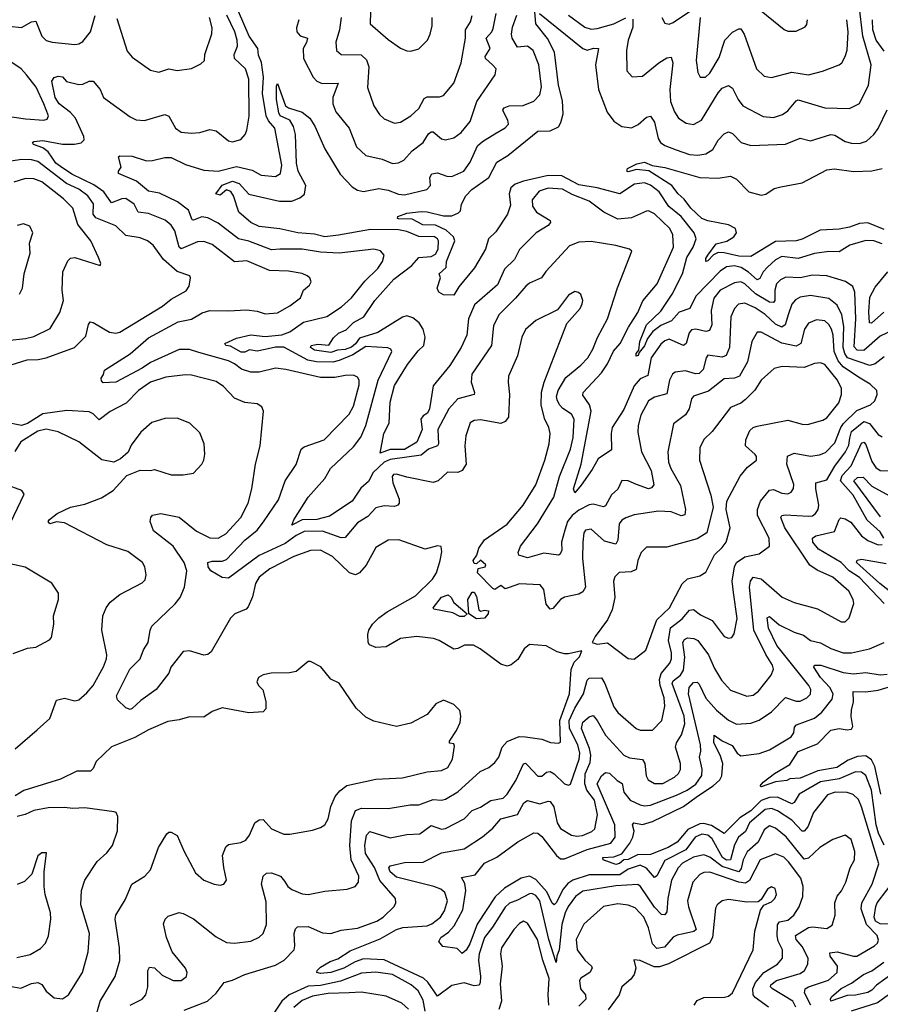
# Model space of a CAD drawing. Extents: x 1443846 to 1577407, y 839182 to 927291.
# Tile 456 of 535: x 1537767 to 1541966, y 911519 to 916325. Entities that reach past the tile are written whole.
import ezdxf

# ---------------------------------------------------------------- set-up
doc = ezdxf.new("R2010")
doc.units = 0

msp = doc.modelspace()

# ---------------------------------------------------------------- linework, layer by layer
at = {"layer": '0CON20XD'}
for points in [[(1539479.6, 916425), (1539476.7, 916305), (1539565, 916228.1), (1539625, 916185.7), (1539655, 916172.5), (1539675, 916170.8), (1539715, 916182), (1539756, 916225), (1539770, 916255), (1539780, 916295), (1539779.5, 916335)], [(1541985, 914679.3), (1541941.1, 914645), (1541915, 914637.2), (1541806.3, 914675), (1541792.3, 914695), (1541784.9, 914725), (1541787.6, 914827.6), (1541778.4, 914885), (1541755, 914931.8), (1541715, 914964.1), (1541625, 914978.4), (1541575, 914971.4), (1541552.3, 914957.7), (1541535, 914936.5), (1541518.7, 914888.7), (1541501.2, 914835), (1541485, 914824), (1541455, 914839.2), (1541405, 914886.7), (1541355, 914919.1), (1541305, 914941.2), (1541274.3, 914935.7), (1541255.3, 914914.7), (1541236.5, 914875), (1541229.7, 914725), (1541213.5, 914686.5), (1541195, 914677.5), (1541125, 914687.8), (1541115.9, 914674.1), (1541102.2, 914617.8), (1541081.7, 914598.3), (1541065, 914596.2), (1541015, 914611.1), (1540964.7, 914605.3), (1540951.5, 914595), (1540936.8, 914565), (1540925, 914498.9), (1540865, 914482.2), (1540835, 914464.5), (1540797.2, 914395), (1540783.9, 914345), (1540782.4, 914312.4), (1540800.3, 914215), (1540847.5, 914125), (1540860.6, 914055), (1540850.3, 914039.7), (1540835, 914035.6), (1540776.7, 914056.7), (1540735, 914074.5), (1540705, 914075.7), (1540685.9, 914034.1), (1540654.8, 914005.2), (1540625, 913952.2), (1540615, 913947.5), (1540565, 913959.7), (1540545, 913957.4), (1540495, 913931.6), (1540463, 913905), (1540440, 913875), (1540426.1, 913833.9), (1540410.8, 913775), (1540412.5, 913735), (1540404.5, 913715.5), (1540395, 913711.4), (1540325, 913720.4), (1540245, 913698.1), (1540201.9, 913711.9), (1540198.6, 913725), (1540210.5, 913755), (1540294, 913865), (1540372.9, 913995), (1540400.5, 914095), (1540455, 914228.6), (1540466.7, 914285), (1540472.6, 914375), (1540459.2, 914399.2), (1540417.1, 914427.1), (1540400, 914445), (1540388.8, 914468.8), (1540386.5, 914486.5), (1540393.7, 914515), (1540432, 914578), (1540505, 914638), (1540538.4, 914675), (1540563.7, 914716.3), (1540586.2, 914773.8), (1540635.7, 914864.3), (1540684.1, 915015.9), (1540753.3, 915195), (1540742.5, 915205), (1540675, 915223.3), (1540555, 915241.8), (1540495, 915239.2), (1540449.1, 915220.9), (1540334.2, 915095.8), (1540313.3, 915065), (1540255, 915039.6), (1540235.6, 915025), (1540186.2, 914965), (1540104, 914884), (1540078.7, 914831.3), (1540068.7, 914735), (1539973.2, 914595), (1539968.9, 914555), (1539986.2, 914505), (1539984.5, 914495.5), (1539905.3, 914474.7), (1539860, 914425), (1539806.8, 914325), (1539810.9, 914255), (1539805.7, 914245), (1539761.1, 914228.9), (1539725, 914199.5), (1539575, 914178), (1539545, 914165.5), (1539491.3, 914115), (1539468.8, 914071.2), (1539431, 914039), (1539389.2, 913975), (1539278.6, 913901.4), (1539216.2, 913886.2), (1539145, 913883.9), (1539095, 913857.5), (1539103.9, 913883.9), (1539174.5, 913995), (1539256.1, 914085), (1539283.6, 914135), (1539395, 914240.7), (1539431.9, 914288.1), (1539455.9, 914345), (1539515.6, 914565), (1539583.1, 914705), (1539577.4, 914717.4), (1539562.8, 914722.8), (1539455, 914729.2), (1539391.5, 914688.5), (1539325, 914661.3), (1539295, 914653.9), (1539215, 914654.4), (1539172.5, 914662.5), (1539055, 914727.4), (1539015, 914727.1), (1538965.2, 914714.8), (1538925, 914707.4), (1538887.2, 914712.8), (1538865, 914701.7), (1538847.8, 914702.2), (1538795, 914731.2), (1538772.5, 914735), (1538767.5, 914745), (1538825, 914770), (1538895, 914786.7), (1538965, 914778.2), (1539045, 914787), (1539085, 914801.8), (1539151.6, 914848.4), (1539265, 914876.2), (1539336.5, 914923.5), (1539385, 914967.1), (1539450.7, 915049.3), (1539515, 915110.6), (1539536.2, 915145), (1539545.5, 915175), (1539527.3, 915197.3), (1539495.3, 915205.3), (1539325, 915185.2), (1539235, 915189.6), (1539145, 915204.8), (1539035.6, 915204.4), (1538995, 915201.4), (1538885, 915243.5), (1538835, 915254.7), (1538735, 915331.9), (1538685, 915357.5), (1538655, 915362.4), (1538615, 915346.1), (1538608.2, 915348.2), (1538590.3, 915395), (1538536, 915436), (1538448.1, 915478.1), (1538395, 915488.4), (1538336.7, 915536.7), (1538248.8, 915575), (1538248.8, 915585), (1538261.9, 915605), (1538248.8, 915655), (1538255, 915661.2), (1538315, 915658.8), (1538385.5, 915635.5), (1538415, 915637.1), (1538475, 915652.7), (1538505, 915652.1), (1538575, 915617.8), (1538665, 915590.4), (1538735, 915586.3), (1538825, 915608.6), (1538900.3, 915590.3), (1538945, 915565.9), (1539015, 915560.4), (1539039.4, 915575), (1539045.4, 915614.6), (1539011.2, 915795), (1538980.8, 915830.8), (1538970, 915855), (1538951.7, 915965), (1538957, 916045), (1538946.8, 916116.8), (1538931.4, 916151.4), (1538928.1, 916185), (1538886.3, 916245), (1538834.2, 916365)], [(1540933.7, 915413.7), (1540887.4, 915485), (1540845, 915517), (1540815, 915528.5), (1540767.1, 915522.9), (1540694.6, 915475.4), (1540584.2, 915505), (1540495, 915518.6), (1540412.3, 915562.3), (1540345, 915565.1), (1540225, 915536.8), (1540185, 915521.9), (1540162.6, 915505), (1540154.3, 915475), (1540160.9, 915419.1), (1540147.3, 915375), (1540090.5, 915289.5), (1540053.8, 915255), (1540038.9, 915205), (1539986.4, 915113.6), (1539909.6, 915020.4), (1539885, 914980.8), (1539835, 914982.5), (1539811.2, 914995), (1539804, 915015), (1539820, 915065), (1539813.3, 915085), (1539846.9, 915115), (1539849.8, 915145), (1539890, 915245), (1539882.8, 915265), (1539848.2, 915298.2), (1539795, 915321.5), (1539734.5, 915324.5), (1539681.1, 915351.1), (1539615, 915352.9), (1539610, 915355), (1539612.5, 915365), (1539655, 915380.5), (1539725, 915388.1), (1539755, 915386.7), (1539835, 915367.5), (1539875, 915368.2), (1539908.3, 915381.7), (1539917.6, 915392.4), (1539923.1, 915425), (1539944.4, 915465.6), (1539973.4, 915496.6), (1540055.3, 915555), (1540095, 915629.6), (1540147.9, 915662.1), (1540295, 915780.6), (1540355, 915782.3), (1540395, 915801.2), (1540407.6, 915822.4), (1540418, 915865), (1540415, 915928.8), (1540396, 916005), (1540376.2, 916166.2), (1540342.9, 916232.9), (1540284.8, 916304.8), (1540279.2, 916385)], [(1540074.3, 916105), (1540038.9, 916135), (1540038.2, 916145), (1540062.5, 916185), (1540042.8, 916235), (1540070, 916265), (1540077.5, 916282.5), (1540091.6, 916355)], [(1540302.5, 916355), (1540515, 916183.9), (1540535, 916176.7), (1540566.1, 916186.1), (1540590.8, 916185), (1540576.4, 916105), (1540590.3, 915985), (1540633.6, 915873.6), (1540665, 915829.1), (1540705, 915803.1), (1540752.8, 915797.2), (1540785, 915813.6), (1540825, 915850), (1540845, 915854.2), (1540865, 915824), (1540882.8, 915745), (1540894.2, 915725), (1540915, 915710.3), (1540969.8, 915689.8), (1541035, 915666.6), (1541075.9, 915664.1), (1541115, 915670), (1541148.9, 915691.1), (1541175, 915736.4), (1541205, 915768.1), (1541225, 915777.3), (1541245, 915769.1), (1541287.5, 915725), (1541335, 915710.4), (1541502.7, 915717.3), (1541575, 915747.5), (1541625, 915732.9), (1541725, 915765.4), (1541745, 915761.2), (1541795, 915731.2), (1541825, 915723.1), (1541865, 915721.2), (1541898.4, 915731.6), (1541935.3, 915764.7), (1541955, 915794.3), (1542000.3, 915885)], [(1540757.9, 916327.9), (1540758.1, 916288.1), (1540736.5, 916225), (1540727.7, 916175), (1540728.6, 916075), (1540755.6, 916045.6), (1540805, 916048.5), (1540885, 916114.5), (1540925, 916138.5), (1540945, 916142), (1540953.3, 916115), (1540938.9, 915985), (1540942.5, 915925), (1540961.5, 915875), (1540981.4, 915845), (1541019.5, 915819.5), (1541055, 915813.1), (1541093.3, 915835), (1541175, 915968.2), (1541195, 915990), (1541225, 916003.3), (1541245, 915990.8), (1541271.8, 915935), (1541294.8, 915904.8), (1541395, 915852.9), (1541445, 915847.5), (1541488.1, 915861.9), (1541515, 915880.9), (1541555, 915928.5), (1541565, 915933.1), (1541694.7, 915894.7), (1541815, 915890.9), (1541864.7, 915915.3), (1541908.2, 916005), (1541921.6, 916105), (1541881, 916245), (1541862.3, 916395)], [(1540899.4, 916335), (1540915, 916307.5), (1540935, 916303.3), (1540955, 916311.1), (1541065, 916384.4)], [(1541359.5, 916389.5), (1541496.6, 916276.6), (1541515, 916269.4), (1541555, 916268.6), (1541599.7, 916290.3), (1541608.1, 916301.9), (1541611.4, 916325)], [(1537715, 916292.9), (1537775, 916286.2), (1537825, 916314.6), (1537845, 916318.1), (1537874.6, 916245), (1537895, 916223.1), (1537925, 916214.6), (1538035, 916204.5), (1538055, 916207.3), (1538075, 916218.5), (1538112.9, 916265), (1538134.7, 916345.3)], [(1541859.9, 914579.9), (1541785, 914630.8), (1541760.2, 914660.2), (1541741.5, 914705), (1541735.3, 914785.3), (1541727.3, 914815), (1541715, 914837.7), (1541695, 914854.7), (1541655, 914860.4), (1541615, 914844.5), (1541595.8, 914814.2), (1541577.8, 914745), (1541555, 914730.7), (1541485.5, 914745.5), (1541385, 914799.6), (1541365, 914799.5), (1541339.6, 914755), (1541318.1, 914655), (1541279.3, 914585), (1541255.2, 914574.8), (1541205, 914572.3), (1541127.8, 914512.2), (1541055, 914487.7), (1541045.3, 914474.7), (1541033.8, 914426.2), (1541015, 914396.5), (1540957.1, 914352.9), (1540928.7, 914215), (1540933.3, 914165), (1540943.4, 914135), (1540990.8, 914050.8), (1541015.8, 913935), (1541011.7, 913908.3), (1540995, 913903.3), (1540945, 913923.6), (1540883.1, 913926.9), (1540765, 913907.7), (1540725, 913892.9), (1540705, 913881.5), (1540692, 913865), (1540684.8, 913785.2), (1540675, 913764.6), (1540620.2, 913780.2), (1540555, 913838.5), (1540527, 913833), (1540519.8, 913820.2), (1540513.8, 913775), (1540512.9, 913695), (1540528.2, 913555), (1540515, 913532.2), (1540495, 913521.2), (1540425, 913506.7), (1540405, 913494.4), (1540368.8, 913451.2), (1540355, 913447.8), (1540335, 913472.5), (1540323.5, 913543.5), (1540305.9, 913565.9), (1540205, 913571.2), (1540155.8, 913554.2), (1540135, 913547.8), (1540115, 913564), (1540085, 913543.8), (1540075, 913548), (1540000, 913625), (1540004.1, 913645.9), (1540037.5, 913655), (1540042, 913665), (1540015, 913686.7), (1539995, 913668.8), (1539985, 913671.2), (1539978.6, 913685), (1539998.1, 913711.9), (1540006.7, 913745), (1540035, 913785.7), (1540145, 913863.1), (1540223.8, 913956.2), (1540285.2, 914054.8), (1540328.7, 914175), (1540349.6, 914255), (1540354.6, 914305), (1540348.2, 914335), (1540327.8, 914377.8), (1540311.6, 914445), (1540313.4, 914506.6), (1540325.3, 914555), (1540437.1, 914842.9), (1540502, 914915), (1540511.7, 914938.3), (1540514.2, 914955), (1540505, 914983.3), (1540494.2, 914994.2), (1540475, 914998.6), (1540445, 914980), (1540391.3, 914908.7), (1540285, 914857.5), (1540235, 914812.5), (1540216.5, 914775), (1540195.4, 914685), (1540151.8, 914585), (1540149.4, 914555), (1540156.9, 914495), (1540151.9, 914385), (1540135, 914364.3), (1540115, 914353.6), (1540015, 914372.4), (1539985, 914369.2), (1539965, 914357.8), (1539943.8, 914293.8), (1539939.1, 914245), (1539944.7, 914155.3), (1539926.4, 914125), (1539905, 914115.4), (1539853.5, 914116.5), (1539809.4, 914075), (1539785, 914065.4), (1539655, 914092.2), (1539605, 914107.5), (1539591.4, 914105), (1539583.9, 914095), (1539587.7, 914065), (1539619.1, 913985), (1539618.6, 913965), (1539611.2, 913955), (1539595, 913948.6), (1539545, 913952.5), (1539505, 913942.1), (1539465, 913900), (1539415, 913868.8), (1539355, 913798.2), (1539335, 913796.1), (1539245, 913828.7), (1539155, 913827.3), (1539115, 913807.7), (1539061.6, 913768.4), (1538935, 913709.2), (1538785, 913598.9), (1538755, 913602.8), (1538699.6, 913635), (1538686, 913655), (1538684, 913676), (1538705, 913682.8), (1538755, 913681.6), (1538775, 913690.8), (1538865, 913784.7), (1538925, 913833.5), (1538956.7, 913873.3), (1539029.1, 913980.9), (1539062.2, 914075), (1539115.4, 914154.6), (1539140.9, 914229.1), (1539155, 914240), (1539252, 914275), (1539375, 914399.4), (1539395, 914438), (1539422.7, 914542.7), (1539422.7, 914565), (1539415, 914580), (1539395, 914589.2), (1539355, 914588.7), (1539305, 914578.4), (1539235, 914578.2), (1539065, 914618.2), (1539015, 914624.1), (1538935, 914604.2), (1538895, 914604.3), (1538848.6, 914618.6), (1538815.5, 914645.5), (1538785, 914660.4), (1538640.3, 914700.3), (1538595, 914715.9), (1538545, 914716), (1538405, 914651.7), (1538365, 914623.8), (1538236.1, 914556.1), (1538173.3, 914553.3), (1538165, 914562.5), (1538164.3, 914575.7), (1538176.2, 914593.8), (1538180.8, 914615), (1538305, 914693.5), (1538395, 914771.9), (1538540.4, 914849.6), (1538605, 914863.9), (1538656.4, 914893.6), (1538695, 914906.3), (1538783.4, 914903.4), (1538875, 914908.6), (1538925, 914902.4), (1538965, 914889.1), (1539025, 914893.9), (1539085, 914928.2), (1539136.7, 914966.7), (1539152.2, 915005), (1539180.2, 915029.8), (1539188.6, 915045), (1539182, 915065), (1539168.8, 915075), (1539145, 915085.5), (1539078.1, 915098.1), (1538985, 915100.7), (1538875, 915147.5), (1538815, 915143.8), (1538705, 915228.2), (1538665, 915243.1), (1538635, 915240), (1538555, 915205.9), (1538544.2, 915214.2), (1538524, 915294), (1538505, 915321.5), (1538476.2, 915346.2), (1538395, 915378.4), (1538345, 915385.4), (1538324.7, 915425), (1538285, 915451.8), (1538265, 915451.4), (1538215, 915430.4), (1538176.6, 915485), (1538128.3, 915518.3), (1538021.5, 915571.5), (1537965, 915607.9), (1537943.6, 915625), (1537923.5, 915653.5), (1537905, 915679.7), (1537879.7, 915699.7), (1537834, 915715), (1537828.8, 915725), (1537835, 915730), (1537880, 915735), (1537975, 915718.1), (1538033.3, 915716.7), (1538066.7, 915723.3), (1538081.3, 915738.7), (1538080, 915755), (1538038.6, 915845), (1538015, 915872.6), (1537959.5, 915915), (1537939.5, 915945), (1537923.1, 916025), (1537935, 916042), (1537955, 916048.8), (1537975, 916045.8), (1537995, 916023.3), (1538055, 916009.4), (1538075, 916010), (1538105, 916025.6), (1538125.5, 916025.5), (1538160, 915985), (1538176, 915945), (1538305, 915851.1), (1538335, 915836.5), (1538375, 915833.6), (1538475, 915861.9), (1538495, 915854), (1538526.3, 915796.3), (1538555, 915776.7), (1538605, 915771.1), (1538645.5, 915774.5), (1538695, 915788.5), (1538725, 915782.5), (1538785, 915734.3), (1538805, 915728.6), (1538845, 915740), (1538866.2, 915763.8), (1538875.5, 915785), (1538886.7, 915853.3), (1538884.7, 916035), (1538868.9, 916085), (1538814.7, 916135), (1538812.4, 916155), (1538829.2, 916195), (1538827.5, 916225), (1538817.1, 916265), (1538777.3, 916347.3)], [(1538240.1, 916330.1), (1538290.6, 916170.6), (1538315, 916142.5), (1538405, 916079.2), (1538445, 916068.6), (1538495, 916084.3), (1538535, 916077.5), (1538605, 916087.5), (1538651.2, 916108.8), (1538668, 916125), (1538670.8, 916155), (1538704.6, 916255.4), (1538705.4, 916285), (1538693.1, 916335)], [(1539128.9, 916325), (1539116.8, 916285), (1539118.9, 916265), (1539135, 916246.1), (1539171.2, 916235), (1539165.7, 916214.3), (1539149.7, 916185), (1539150.9, 916135), (1539197.9, 916045), (1539216.9, 916025), (1539243.1, 916013.1), (1539321.2, 916015), (1539294.7, 915945), (1539295.4, 915915), (1539310, 915875), (1539374.6, 915795), (1539409.5, 915705), (1539455, 915661.8), (1539535, 915643.8), (1539585, 915622.5), (1539615, 915625.5), (1539640.5, 915639.5), (1539681.8, 915685), (1539736.2, 915725), (1539762.1, 915767.9), (1539775, 915778), (1539785, 915776.9), (1539824.1, 915744.1), (1539845, 915738.4), (1539885, 915749.1), (1539921.5, 915775), (1539965, 915828.6), (1539998, 915925), (1540087.1, 916055), (1540091.9, 916085), (1540074.3, 916105)], [(1539335.3, 916335.3), (1539326.9, 916275), (1539309.1, 916215), (1539313.1, 916175), (1539335, 916154.5), (1539433, 916153), (1539459, 916129), (1539470.3, 916095), (1539463.6, 915993.6), (1539494.6, 915904.6), (1539521.7, 915861.7), (1539545, 915840.8), (1539595, 915820.6), (1539625, 915824.4), (1539674.6, 915855.4), (1539715, 915891.4), (1539739.5, 915940.5), (1539755, 915948.9), (1539815, 915948.9), (1539834.5, 915955.5), (1539884.6, 916015.4), (1539920.7, 916115), (1539941.2, 916235), (1539941.2, 916275), (1539966.7, 916315), (1539975.2, 916344.8)], [(1540085, 915768.5), (1540135, 915797.5), (1540151.1, 915815), (1540148.8, 915835), (1540126.9, 915875), (1540124.6, 915885), (1540130.5, 915895), (1540155, 915904.7), (1540223.7, 915906.4), (1540275, 915927.3), (1540305, 915957.5), (1540313.4, 915996.6), (1540300.6, 916105), (1540272.9, 916175), (1540245.3, 916195.3), (1540195, 916190.4), (1540170, 916235), (1540166.2, 916255), (1540171.5, 916288.5), (1540193.1, 916346.9)], [(1540445, 916346.8), (1540525, 916288.9), (1540555, 916278.2), (1540585, 916281.2), (1540665.6, 916304.4), (1540725, 916334.5)], [(1541087.3, 916335), (1541067.7, 916125), (1541075, 916067.5), (1541086.7, 916045), (1541113.3, 916045), (1541135, 916064.4), (1541179.2, 916140.8), (1541208.2, 916225), (1541245, 916263.9), (1541275, 916280.4), (1541285, 916280.5), (1541301.6, 916255), (1541362.5, 916085), (1541398.9, 916048.9), (1541435, 916043.1), (1541535, 916068.2), (1541615, 916055.4), (1541683.9, 916073.9), (1541765, 916104.4), (1541778.1, 916115), (1541795.4, 916145), (1541803.6, 916176.4), (1541809.8, 916265), (1541803, 916325)], [(1541985, 916170.8), (1541946.2, 916225), (1541930.2, 916275), (1541928.5, 916325)], [(1537695, 915856), (1537795, 915841.6), (1537885, 915833.9), (1537901.1, 915838.9), (1537907.1, 915855), (1537884.8, 915915), (1537846.7, 915995), (1537800, 916055), (1537773, 916085), (1537699.7, 916135)], [(1542055, 914822.7), (1541965, 914780.5), (1541885, 914710.7), (1541852.5, 914712.5), (1541837.9, 914727.9), (1541847.2, 914865), (1541841.9, 914995), (1541832.2, 915022.2), (1541797, 915047), (1541705, 915074.7), (1541635, 915078.1), (1541575, 915065.7), (1541505, 915067.5), (1541478.5, 915055), (1541459.1, 915035), (1541451.3, 915005), (1541451.2, 914955), (1541445, 914944.7), (1541425, 914946.8), (1541356.5, 914986.5), (1541305, 915036.5), (1541285, 915044.8), (1541255, 915041.4), (1541185, 915005.3), (1541153.4, 914965), (1541140.2, 914905), (1541144.7, 914835), (1541132.1, 914807.9), (1541115, 914803.2), (1541065.3, 914814.7), (1541045, 914811.5), (1541033.1, 914796.9), (1541018.2, 914745), (1541005.3, 914734.7), (1540935, 914765.3), (1540915, 914758.2), (1540895, 914740.7), (1540847.2, 914675), (1540831.5, 914588.5), (1540795, 914571.4), (1540765, 914537.5), (1540715, 914422.5), (1540657.6, 914335), (1540652.4, 914305), (1540654.3, 914225), (1540589, 914181), (1540560.8, 914129.2), (1540507.2, 914052.8), (1540475, 914015.7), (1540468.7, 914035), (1540506.1, 914155), (1540555.2, 914415), (1540547.4, 914445), (1540515, 914492), (1540515.5, 914505), (1540605, 914600.8), (1540635.3, 914645), (1540663.7, 914706.3), (1540696.2, 914743.8), (1540737.2, 914825), (1540783.2, 914895), (1540807.2, 914952.8), (1540877.3, 915035), (1540956.3, 915215), (1540953.5, 915275), (1540939.1, 915305), (1540865, 915376.7), (1540835, 915392.5), (1540825, 915390.8), (1540752.3, 915357.7), (1540685, 915351.6), (1540616.5, 915385), (1540545, 915439.5), (1540462.2, 915472.2), (1540415, 915497.9), (1540345, 915502), (1540302.1, 915487.9), (1540266.7, 915445), (1540268.4, 915415), (1540289.2, 915385), (1540354.4, 915345), (1540357.5, 915335), (1540345, 915320), (1540286.4, 915285), (1540205, 915202.9), (1540181.5, 915155), (1540132.3, 915107.7), (1540098.9, 915031.1), (1539986.6, 914933.4), (1539956.8, 914865), (1539948.7, 914785), (1539920.8, 914725), (1539865, 914637.3), (1539785, 914537.1), (1539767, 914425), (1539755.9, 914405), (1539735, 914391), (1539723.7, 914375), (1539729.8, 914325), (1539705, 914263.6), (1539645, 914227.5), (1539575, 914227.2), (1539525, 914210), (1539544.2, 914305), (1539570, 914355), (1539575, 914457.5), (1539595, 914540), (1539658.6, 914641.4), (1539711.2, 914708.8), (1539739.3, 914735), (1539745.5, 914775), (1539735.2, 914815.2), (1539715.8, 914845.8), (1539685, 914870.3), (1539655, 914879.7), (1539635, 914873.5), (1539515, 914797.5), (1539425, 914771.2), (1539405, 914742.8), (1539385, 914727.2), (1539355, 914714.9), (1539317.3, 914712.7), (1539285, 914700.2), (1539205, 914712.2), (1539185.6, 914725), (1539188.6, 914735), (1539220.8, 914740.8), (1539275, 914736), (1539298, 914772), (1539322.5, 914795), (1539359, 914811), (1539395, 914847.2), (1539446.5, 914875), (1539499.7, 914955), (1539591.6, 915058.4), (1539679.7, 915125), (1539713.8, 915165), (1539775, 915168.8), (1539795, 915180.4), (1539808, 915205), (1539810.3, 915245), (1539805, 915255.9), (1539790, 915265), (1539715, 915266.5), (1539655, 915291.1), (1539615, 915300), (1539478.4, 915301.6), (1539322.9, 915272.9), (1539255, 915265.5), (1539205, 915278.6), (1539123.3, 915285), (1539036.1, 915303.9), (1538935, 915315.3), (1538894.5, 915335), (1538835.5, 915385), (1538809.4, 915465), (1538796.2, 915486.2), (1538775, 915493.8), (1538745, 915468.5), (1538724.4, 915474.4), (1538755, 915517.2), (1538805, 915536.4), (1538836.9, 915525), (1538885, 915474.1), (1539035, 915438.4), (1539095, 915439.5), (1539133.8, 915455), (1539157, 915473), (1539163.4, 915515), (1539126, 915585), (1539117, 915625), (1539111.7, 915765), (1539103, 915803), (1539085, 915834.6), (1539037.5, 915855), (1539030.8, 915870.8), (1539020, 915935), (1539019.5, 916000.5), (1539025, 916013.3), (1539064, 915905), (1539077.5, 915895), (1539145, 915874.2), (1539182.5, 915845), (1539206.5, 915805), (1539255.6, 915695), (1539330.8, 915570.9), (1539388.4, 915508.4), (1539415, 915493.2), (1539445, 915486.1), (1539518.9, 915501.1), (1539565, 915493.6), (1539615, 915473.1), (1539645, 915470.3), (1539754.1, 915495.9), (1539770.4, 915515), (1539768, 915555), (1539777.9, 915572.1), (1539805, 915577.5), (1539851.5, 915561.5), (1539875, 915560.4), (1539934.3, 915585.7), (1539965, 915628.9), (1540001.2, 915708.8), (1540025, 915731.2), (1540085, 915768.5)], [(1537644.5, 914615.5), (1537803.8, 914665), (1537856, 914666), (1537895, 914673.8), (1538034.7, 914725.3), (1538089.2, 914780.8), (1538102, 914838), (1538110.3, 914849.7), (1538125, 914847.1), (1538205, 914800), (1538235, 914795.4), (1538255, 914800.4), (1538463.1, 914926.9), (1538505, 914960.5), (1538578.6, 915001.4), (1538592.9, 915025), (1538600, 915065), (1538596.7, 915075), (1538535, 915096.4), (1538467.9, 915155), (1538417.8, 915225), (1538390, 915245), (1538355, 915260.4), (1538285, 915271.8), (1538235, 915318.2), (1538137.4, 915357.4), (1538124.8, 915375), (1538126.4, 915426.4), (1538098.4, 915465), (1538055, 915498.4), (1537995, 915526.2), (1537855, 915632.7), (1537825, 915640.7), (1537775, 915642.8), (1537724.8, 915635.2)], [(1541985, 915301), (1541905, 915333), (1541865, 915330), (1541815, 915311.9), (1541765, 915302.8), (1541672, 915298), (1541585, 915254), (1541555, 915245.2), (1541455, 915241.8), (1541335, 915169.4), (1541275, 915170.7), (1541205, 915187.5), (1541175, 915188.6), (1541152.1, 915177.9), (1541125, 915147.5), (1541115, 915144.3), (1541115, 915160), (1541123.8, 915175), (1541165, 915231.4), (1541216.4, 915243.6), (1541251.9, 915265), (1541264.7, 915285), (1541259.3, 915305), (1541225, 915324.3), (1541125, 915342.9), (1541095.8, 915355), (1541042.1, 915405), (1541009.5, 915449.5), (1540979.5, 915475), (1540948.2, 915515), (1540836.7, 915586.7), (1540775.9, 915594.1), (1540735, 915582.7), (1540728.8, 915585), (1540732.1, 915597.9), (1540777.8, 915622.2), (1540815, 915628.8), (1540852.9, 915612.9), (1540914.3, 915604.3), (1541085.3, 915555.3), (1541175, 915551.9), (1541235, 915560.5), (1541265, 915546.4), (1541325, 915485.4), (1541385, 915468.8), (1541406.7, 915473.3), (1541448.9, 915501.1), (1541480.9, 915509.1), (1541585, 915528.8), (1541705, 915591.9), (1541742.3, 915597.7), (1541835, 915584.6), (1541925, 915587.3), (1541975, 915598.2)], [(1537980.7, 915450.7), (1537875, 915532.9), (1537835, 915547.5), (1537795, 915549.2), (1537738.7, 915531.3)], [(1537705, 914758.9), (1537795, 914768.2), (1537835, 914778.8), (1537915, 914817.1), (1537962.9, 914895), (1537979.6, 914955), (1537973.8, 915005), (1537977.9, 915095), (1538001.5, 915148.5), (1538015, 915160.8), (1538035, 915164.4), (1538160, 915125), (1538162.5, 915135), (1538151.2, 915165), (1538113.3, 915245), (1538049.7, 915325), (1538025.2, 915405.2), (1537980.7, 915450.7)], [(1541975, 915230.2), (1541935, 915245.2), (1541895, 915246.9), (1541817.5, 915225), (1541765, 915191.2), (1541715, 915193.1), (1541645, 915184.3), (1541565, 915160), (1541485, 915169.3), (1541455, 915152.9), (1541415, 915117.3), (1541395.2, 915095), (1541378, 915062), (1541365, 915055.7), (1541322.2, 915092.2), (1541287.5, 915115), (1541255, 915123.2), (1541215, 915117.9), (1541185, 915098), (1541065.8, 914975), (1541037.3, 914915), (1540985, 914898.1), (1540946.4, 914855), (1540895, 914833), (1540856.7, 914803.3), (1540830.3, 914769.7), (1540815, 914732.5), (1540789.3, 914700.7), (1540785, 914686.7), (1540775, 914682), (1540774.5, 914695), (1540788.6, 914711.4), (1540793.3, 914755), (1540824.8, 914835), (1540895, 914901.8), (1540951.2, 914985), (1541001, 915085), (1541022.8, 915165), (1541053.4, 915215), (1541068, 915255), (1541058.3, 915285), (1540995.1, 915365.1), (1540933.7, 915413.7)], [(1537765, 914986), (1537780, 915015), (1537788.1, 915085), (1537817.5, 915185), (1537814.3, 915235), (1537830, 915285), (1537816.4, 915316.4), (1537785, 915328), (1537755, 915320)], [(1541983.3, 914896.7), (1541923.6, 914843.6), (1541913.9, 914845), (1541909.4, 914899.4), (1541915, 914971.1), (1541940.8, 915019.2), (1542002.5, 915095)], [(1540765, 913204), (1540822.6, 913247.4), (1540875.3, 913395), (1540936.7, 913455), (1540999.1, 913570.9), (1541025, 913595.5), (1541085, 913610), (1541115, 913629.2), (1541157, 913713), (1541195, 913748.1), (1541214.4, 913775), (1541233.1, 913845), (1541213.5, 913935), (1541216.7, 913975), (1541282.8, 914097.2), (1541318.3, 914141.7), (1541362, 914175), (1541362.3, 914192.3), (1541355, 914203.3), (1541308.6, 914245), (1541310, 914275), (1541330.2, 914319.8), (1541345, 914334.2), (1541365, 914341.4), (1541515, 914370), (1541585, 914350), (1541611.5, 914348.5), (1541685, 914370), (1541705, 914381.8), (1541764, 914455), (1541776.5, 914495), (1541777.2, 914525), (1541756.9, 914565), (1541695, 914641.5), (1541675, 914650.6), (1541645, 914646.4), (1541595, 914628), (1541487.2, 914632.8), (1541448.3, 914621.7), (1541384.7, 914565.3), (1541353.3, 914516.7), (1541308.8, 914471.2), (1541286, 914454), (1541235, 914432.9), (1541145.7, 914315), (1541105, 914276.2), (1541085.7, 914235), (1541083.5, 914175), (1541138.5, 914005), (1541150, 913945), (1541119.1, 913820.9), (1541071.7, 913791.7), (1540925, 913750.6), (1540825, 913750.5), (1540798.9, 913725), (1540782.5, 913685), (1540775, 913642), (1540750.3, 913629.7), (1540692.6, 913627.4), (1540671.1, 913605), (1540664.5, 913585), (1540670.5, 913505), (1540657.3, 913445), (1540635.5, 913395), (1540574.3, 913315), (1540560, 913285), (1540585, 913277.1), (1540635, 913284), (1540735, 913207.5), (1540765, 913204)], [(1539059.3, 912120.7), (1539075.5, 912095), (1539095, 912078.9), (1539145, 912058.5), (1539174.6, 912054.6), (1539255, 912071.9), (1539365, 912081.1), (1539403.8, 912095), (1539419.5, 912115), (1539422.3, 912145), (1539384.2, 912224.3), (1539377.8, 912295), (1539386.1, 912415), (1539405.2, 912464.8), (1539435, 912476.2), (1539565, 912474.7), (1539672.2, 912492.2), (1539715, 912492.5), (1539785, 912519.2), (1539825, 912515.3), (1539845, 912520), (1539904.3, 912555.7), (1540014.1, 912655.9), (1540055.4, 912674.6), (1540085, 912699.2), (1540104.3, 912725), (1540120.8, 912775), (1540145, 912802), (1540204.4, 912825.6), (1540235.5, 912825.5), (1540313.8, 912813.8), (1540357.3, 912797.3), (1540395, 912793.3), (1540405, 912798), (1540401.5, 912905), (1540448.8, 913035), (1540457.4, 913152.6), (1540471.5, 913188.5), (1540498, 913215), (1540510, 913245), (1540445, 913229.2), (1540425, 913230), (1540389.3, 913239.3), (1540335, 913268.2), (1540255, 913275.6), (1540228.6, 913255), (1540198.1, 913201.9), (1540165, 913175.4), (1540145, 913170), (1540115, 913179.1), (1540014.3, 913255), (1539981.5, 913271.5), (1539937.7, 913272.3), (1539905, 913255.6), (1539885, 913252.2), (1539814.3, 913295), (1539785.3, 913305.3), (1539705, 913314.6), (1539625, 913304.6), (1539555, 913263.3), (1539505, 913260.8), (1539474, 913274), (1539467.1, 913285), (1539465.6, 913325), (1539471.1, 913345), (1539488.9, 913375), (1539518.9, 913405), (1539559.4, 913435), (1539697.6, 913512.4), (1539781.6, 913595), (1539800, 913625), (1539818.5, 913685), (1539827.3, 913727.3), (1539823.3, 913753.3), (1539805, 913756.2), (1539745, 913740.6), (1539616.7, 913786.7), (1539565.4, 913784.6), (1539505, 913748.1), (1539457.2, 913662.8), (1539425.2, 913624.8), (1539405, 913614.7), (1539376.4, 913625), (1539293.5, 913705), (1539235, 913735.3), (1539185, 913734.6), (1539104.2, 913705), (1538986.9, 913645), (1538935, 913604.4), (1538916.5, 913573.5), (1538902.5, 913507.5), (1538881.5, 913458.5), (1538871.5, 913448.5), (1538815.8, 913425), (1538795.3, 913404.7), (1538700.9, 913239.1), (1538685, 913226.9), (1538665, 913222.7), (1538595, 913243.8), (1538565, 913240.5), (1538504.6, 913165), (1538494.5, 913135), (1538431.9, 913055), (1538357.5, 913002.5), (1538315, 912962.5), (1538305, 912958.6), (1538285, 912966.7), (1538243.4, 913005), (1538238.7, 913025), (1538304.7, 913155), (1538354.3, 913205.7), (1538370.2, 913249.8), (1538394.3, 913285), (1538403.5, 913345), (1538412.2, 913365), (1538525, 913473.1), (1538549.6, 913505), (1538570.7, 913555), (1538582.3, 913635), (1538568.4, 913675), (1538515.3, 913755), (1538420, 913830), (1538403.3, 913875), (1538406.7, 913895), (1538415, 913906), (1538455, 913914.4), (1538545, 913896.2), (1538629.1, 913829.1), (1538695, 913796.8), (1538735, 913794.6), (1538771.8, 913815), (1538846.2, 913895), (1538880.8, 913965), (1538899.6, 914035), (1538917.3, 914155), (1538939.6, 914245), (1538955.8, 914414.2), (1538948.8, 914435), (1538925, 914450.8), (1538865, 914457.1), (1538815, 914478.1), (1538760.5, 914535), (1538725, 914558.5), (1538605, 914590.4), (1538575, 914591.2), (1538479.1, 914580.9), (1538405, 914556), (1538347.1, 914515), (1538286.5, 914453.5), (1538207.3, 914412.7), (1538155, 914371.8), (1538125, 914400.7), (1538105, 914411.1), (1537997.1, 914417.1), (1537879, 914401), (1537805, 914354), (1537775, 914344.3), (1537695, 914361.1)], [(1538569.8, 911490.2), (1538683.8, 911535), (1538725, 911573.3), (1538764.6, 911625.4), (1538805, 911637.1), (1538864.7, 911665.3), (1539015, 911710), (1539057.3, 911735), (1539105.4, 911785), (1539110, 911805), (1539105.6, 911865), (1539112.2, 911887.8), (1539122.6, 911897.4), (1539175, 911898.7), (1539245, 911868.8), (1539285, 911865.4), (1539335, 911880.7), (1539415, 911890.3), (1539508.6, 911925), (1539540, 911945), (1539593.1, 911996.9), (1539602.2, 912015), (1539600.6, 912035), (1539523.8, 912123.8), (1539497.7, 912187.7), (1539454.2, 912255), (1539450, 912295), (1539458.9, 912345), (1539475, 912362.5), (1539575, 912331.8), (1539655, 912348.7), (1539719.2, 912350.8), (1539775, 912392.5), (1539825, 912373.3), (1539845, 912376.7), (1539935, 912424.6), (1539975, 912464.6), (1540015, 912480.9), (1540065, 912514.6), (1540125, 912525.3), (1540145.2, 912544.8), (1540187.7, 912612.3), (1540225, 912693.3), (1540235, 912695.4), (1540245, 912686.9), (1540295, 912632.9), (1540315, 912633.5), (1540337.6, 912652.4), (1540355, 912656.2), (1540375, 912644.7), (1540425, 912596), (1540445, 912589.6), (1540455, 912594.4), (1540497.3, 912715), (1540500.6, 912745), (1540490.5, 912785), (1540450.1, 912865), (1540447.9, 912905), (1540475.4, 912965), (1540517.7, 913035), (1540535, 913101.4), (1540545, 913111.2), (1540605, 913112.2), (1540622.2, 913085), (1540665, 912970.6), (1540685, 912942.9), (1540775.3, 912865.3), (1540795, 912857.9), (1540855, 912857.1), (1540899.4, 912905), (1540914.7, 912975), (1540911.9, 913015), (1540891.9, 913075), (1540888.6, 913105), (1540896.9, 913133.1), (1540938.6, 913185), (1540947.8, 913205), (1540947.4, 913235), (1540932.2, 913295), (1540942.5, 913357.5), (1540998.7, 913401.3), (1541035, 913442.5), (1541055, 913446.9), (1541089.4, 913419.4), (1541145, 913393.3), (1541205, 913314.4), (1541225, 913307.1), (1541241.2, 913308.8), (1541252.7, 913327.3), (1541267.6, 913402.4), (1541249.7, 913529.7), (1541243.9, 913585), (1541254.8, 913655), (1541264.3, 913675), (1541305, 913703.5), (1541375, 913717.3), (1541425.7, 913755), (1541423.8, 913795), (1541366.6, 913905), (1541366.2, 913935), (1541381.1, 913975), (1541425, 914029.2), (1541445, 914032.3), (1541485, 914013.9), (1541515, 914010.9), (1541531.1, 914018.9), (1541543.2, 914036.8), (1541544.5, 914055.5), (1541510.3, 914155), (1541513.3, 914195), (1541545, 914208.9), (1541625, 914195.3), (1541669.4, 914200.6), (1541698.3, 914211.7), (1541745, 914259.2), (1541774.1, 914335), (1541786.7, 914353.3), (1541852.3, 914417.7), (1541917.5, 914445), (1541938.9, 914465), (1541951.5, 914495), (1541949.2, 914515), (1541916.3, 914546.3), (1541859.9, 914579.9)], [(1537745, 912766.5), (1537851.8, 912858.2), (1537913.1, 912915), (1537945.9, 913004.1), (1537985, 913013.1), (1538035, 913000.5), (1538055, 913004.5), (1538095, 913038.9), (1538124.6, 913075), (1538175, 913165.7), (1538190, 913205), (1538191.1, 913225), (1538167.5, 913345), (1538172.2, 913415), (1538188.9, 913455), (1538208.8, 913481.2), (1538255, 913520), (1538365, 913576), (1538378.2, 913591.8), (1538383.3, 913615), (1538377.3, 913655), (1538365.6, 913675), (1538295, 913729.5), (1538192, 913762), (1537985, 913868.9), (1537946.5, 913873.5), (1537913.3, 913865), (1537906, 913875), (1537911.9, 913885), (1537948.9, 913915), (1538014.8, 913945.2), (1538085, 913960), (1538165, 913991.5), (1538223, 914027), (1538290.2, 914099.8), (1538354.3, 914125.7), (1538405, 914124), (1538425, 914130), (1538505.7, 914104.3), (1538565, 914102.9), (1538615, 914112), (1538656, 914155), (1538665.8, 914175), (1538670, 914205), (1538667.1, 914255), (1538645, 914308.8), (1538596.7, 914355), (1538535, 914380.8), (1538475, 914378.6), (1538411.7, 914358.3), (1538358, 914312), (1538310.9, 914249.1), (1538295.6, 914214.4), (1538258.8, 914181.2), (1538225.5, 914164.5), (1538167.1, 914177.1), (1538055, 914264.4), (1537953.6, 914313.6), (1537895, 914326.1), (1537855, 914316.9), (1537772.9, 914265), (1537743.3, 914216.8)], [(1541755, 912047.5), (1541776.7, 912073.2), (1541797.5, 912115), (1541818.5, 912185), (1541839.4, 912225), (1541841.9, 912265), (1541823.5, 912323.5), (1541795, 912344), (1541735, 912324.4), (1541670.6, 912285), (1541615, 912233.1), (1541595, 912227.9), (1541506.8, 912336.8), (1541455, 912379.2), (1541425, 912390.8), (1541398.7, 912371.3), (1541369.5, 912310.5), (1541316.6, 912263.4), (1541296.8, 912225), (1541287.9, 912182.1), (1541275, 912166.4), (1541195, 912191.2), (1541135, 912238.1), (1541105, 912249), (1541055, 912237.6), (1541001.1, 912208.9), (1540979.6, 912185), (1540946.7, 912125), (1540929.6, 912035), (1540925, 911971.2), (1540915, 911956), (1540898, 911958), (1540865, 911993.2), (1540796.4, 912095), (1540783.4, 912103.4), (1540675, 912097.3), (1540515, 912070.7), (1540479.4, 912045), (1540443.3, 911996.7), (1540428.5, 911965), (1540411.8, 911908.2), (1540399.1, 911785), (1540387.8, 911755), (1540385, 911723.8), (1540348.7, 911835), (1540305, 912023.8), (1540285, 912050.6), (1540265, 912060.8), (1540255, 912059.1), (1540195, 912027), (1540156.4, 912013.6), (1540135, 911994.1), (1540074.4, 911895.6), (1540035, 911845.4), (1540007.9, 911765), (1540004.8, 911735), (1540014.8, 911655.2), (1540014.1, 911625.9), (1540007.9, 911612.1), (1539985, 911610.2), (1539935, 911623.3), (1539875, 911610.6), (1539805, 911558.9), (1539757.5, 911627.5), (1539737.2, 911647.2), (1539545, 911736.5), (1539445, 911741.1), (1539403.4, 911726.6), (1539347.5, 911695), (1539285, 911674.5), (1539235, 911669.7), (1539215.8, 911675), (1539218.5, 911685), (1539235, 911700), (1539281.7, 911728.3), (1539319.1, 911740.9), (1539379, 911781), (1539525, 911839.6), (1539605, 911884.3), (1539635.9, 911894.1), (1539755, 911902.9), (1539777.4, 911912.6), (1539820, 911945), (1539839.2, 911975), (1539854, 912025), (1539841.1, 912065), (1539821, 912081), (1539787.1, 912095), (1539605, 912140.2), (1539574.7, 912165), (1539567.8, 912185), (1539575, 912194.3), (1539645, 912211.5), (1539735, 912213.2), (1539825, 912258.6), (1539935, 912277.3), (1540025, 912336.9), (1540075, 912378.5), (1540115, 912425.3), (1540195, 912445.4), (1540227, 912503), (1540245, 912514), (1540305, 912496.9), (1540345, 912511.1), (1540355, 912508.5), (1540372.8, 912482.8), (1540388.9, 912405), (1540405, 912377.3), (1540460, 912345), (1540485, 912339.7), (1540512.5, 912342.5), (1540558, 912362), (1540573.6, 912375), (1540585.9, 912444.1), (1540571.2, 912515), (1540533.5, 912565), (1540524.7, 912594.7), (1540525.6, 912644.4), (1540550, 912700), (1540553.8, 912735), (1540547.1, 912767.1), (1540508.4, 912865), (1540515, 912896.4), (1540545, 912922.2), (1540565, 912928.8), (1540585, 912904.3), (1540625, 912832.3), (1540714.5, 912735), (1540742.7, 912722.7), (1540805, 912714.5), (1540816.7, 912695), (1540823.3, 912635), (1540834.1, 912614.1), (1540865, 912597.3), (1540905, 912596.4), (1540961.8, 912628.2), (1540981.5, 912645), (1540991.8, 912665), (1540991.3, 912695), (1540966.3, 912775), (1540971.4, 912795), (1540995.2, 912834.8), (1541011.9, 912888.1), (1541008.7, 912925), (1540989.5, 912979.5), (1540951.2, 913085), (1540955, 913097.4), (1540991, 913125), (1541005, 913150.4), (1541013, 913213), (1541002.5, 913285), (1541010.3, 913299.7), (1541025, 913308), (1541056, 913305), (1541076.5, 913295), (1541127.5, 913225), (1541157.8, 913157.8), (1541191.7, 913101.7), (1541235, 913052.7), (1541315, 913022.7), (1541345, 913028.7), (1541372, 913048), (1541433.5, 913125), (1541444.5, 913155.5), (1541440.8, 913175), (1541407.2, 913227.2), (1541349.2, 913345), (1541328.5, 913555), (1541332.3, 913585), (1541346.3, 913603.7), (1541385, 913595.9), (1541487.2, 913507.2), (1541545, 913480.8), (1541659.9, 913449.9), (1541775, 913386.5), (1541795, 913385.6), (1541813.9, 913406.1), (1541836.7, 913475), (1541833.5, 913495), (1541812.9, 913535), (1541735, 913603.4), (1541658, 913638), (1541623, 913663), (1541500.5, 913845), (1541480, 913895), (1541485.7, 913904.3), (1541501.8, 913908.2), (1541615, 913901), (1541635, 913903.7), (1541650.4, 913915), (1541663.5, 913935), (1541666.1, 913955), (1541651.7, 914035), (1541652.2, 914065), (1541705, 914078.5), (1541744.9, 914145.1), (1541796.8, 914215), (1541812.2, 914247.8), (1541817.9, 914282.1), (1541824.9, 914315.1), (1541885, 914363.7), (1541913.9, 914353.9), (1541955, 914300.8), (1541975, 914289.6)], [(1541983.8, 913795), (1541965.8, 913825), (1541902.7, 913882.7), (1541834.2, 914005), (1541771.5, 914075), (1541779.4, 914100.6), (1541823.1, 914146.9), (1541875, 914258.5), (1541885, 914262.5), (1541895, 914252.2), (1541925, 914169.1), (1541945, 914139.3), (1541965, 914124.1), (1542006.5, 914123.5)], [(1537705.3, 913834.7), (1537788.6, 914008.6), (1537777, 914027), (1537696.7, 914056.7)], [(1541967.8, 913897.8), (1541837.2, 914075), (1541855, 914090.7), (1541882.8, 914092.8), (1541925, 914048.9), (1542010.7, 914000.7)], [(1541984.7, 913475), (1541865, 913602.5), (1541814.7, 913634.7), (1541775, 913675.2), (1541665, 913741.4), (1541637.3, 913775), (1541635.7, 913794.3), (1541651.2, 913805), (1541743.3, 913826.7), (1541765, 913886), (1541773.3, 913893.3), (1541795, 913889.2), (1541822.6, 913872.6), (1541875, 913805.4), (1541905, 913782.5), (1541955, 913762.5), (1541975, 913763.6)], [(1537735, 913230.8), (1537805, 913257.8), (1537845, 913262.5), (1537912.3, 913297.7), (1537921.2, 913308.8), (1537933.3, 913375), (1537930.8, 913415), (1537955.6, 913495), (1537955.8, 913525.8), (1537923.3, 913575), (1537792.7, 913652.7), (1537690, 913675)], [(1542087.2, 913475), (1541963.8, 913573.8), (1541850.3, 913675), (1541852.5, 913687.5), (1541875, 913691.1), (1541995, 913670)], [(1539995, 913401.1), (1539957.5, 913425), (1539953.3, 913495), (1539975, 913530), (1539985, 913530), (1539995, 913510), (1540007.5, 913445), (1540015, 913437.5), (1540035, 913443.3), (1540055, 913440), (1540053.3, 913425), (1540035, 913404.3), (1539995, 913401.1)], [(1539935, 913412), (1539915, 913412.5), (1539880, 913430), (1539787.5, 913447.5), (1539784, 913455), (1539825, 913507.1), (1539858, 913518), (1539872.5, 913505), (1539885, 913480), (1539950, 913425), (1539935, 913412)], [(1541626.5, 911515), (1541596.9, 911575), (1541600, 911595), (1541615, 911605.3), (1541713, 911637), (1541756.2, 911673.8), (1541757.6, 911705), (1541721.2, 911755), (1541720.2, 911769.8), (1541755, 911775.6), (1541835, 911753.6), (1541851.2, 911755), (1541937.1, 911805), (1541952.2, 911817.8), (1541957.8, 911832.2), (1541950, 911855), (1541898.8, 911908.8), (1541872.5, 911985), (1541876.1, 912015), (1541926.1, 912105), (1541958.2, 912205), (1541875, 912482.9), (1541859.1, 912519.1), (1541832.9, 912542.9), (1541805, 912552.6), (1541746.1, 912553.9), (1541708, 912542), (1541639.6, 912455), (1541611.7, 912385), (1541595, 912364.6), (1541585, 912364.6), (1541535, 912417.3), (1541465, 912464), (1541435, 912474.5), (1541405, 912469.3), (1541327.2, 912405), (1541307.9, 912362.1), (1541274, 912335), (1541255, 912297.1), (1541235, 912224.8), (1541215, 912223.4), (1541196.3, 912235), (1541145, 912326.1), (1541125, 912345.2), (1541095, 912350), (1541062.2, 912335), (1541016.8, 912273.2), (1540915, 912221), (1540875, 912146.8), (1540865, 912138.5), (1540824.4, 912184.4), (1540795, 912198.2), (1540735, 912178.6), (1540695, 912151.5), (1540545, 912150.5), (1540465, 912125.1), (1540441.5, 912108.5), (1540418.7, 912081.3), (1540385, 912013.8), (1540375, 912004.3), (1540365, 912013.6), (1540338.8, 912068.8), (1540285, 912129.1), (1540255, 912145.1), (1540214.3, 912135.7), (1540133.1, 912086.9), (1540086.5, 912043.5), (1539999.2, 911910.8), (1539963.8, 911815), (1539945, 911783.3), (1539925, 911768), (1539901.7, 911791.7), (1539832.1, 911802.1), (1539812, 911825), (1539821.4, 911845), (1539859.3, 911870.7), (1539887.1, 911902.9), (1539929, 911981), (1539943.7, 912075), (1539938.1, 912108.1), (1539921.9, 912138.1), (1539989.2, 912150.8), (1540035, 912208.4), (1540095, 912236.9), (1540197.4, 912312.6), (1540275, 912356.7), (1540295, 912354.3), (1540315, 912338.1), (1540386.2, 912245), (1540405, 912229.7), (1540425, 912229.5), (1540535, 912275.4), (1540651.2, 912305), (1540672.1, 912335), (1540670.5, 912395), (1540583.8, 912595), (1540605, 912634.5), (1540625, 912650.4), (1540645, 912647.1), (1540681.6, 912611.6), (1540706.7, 912596.8), (1540714.7, 912555), (1540745, 912515.9), (1540795, 912492.4), (1540815, 912487.2), (1540845, 912490.7), (1540970.8, 912539.2), (1541023.4, 912565), (1541065.6, 912594.4), (1541094.4, 912635.6), (1541096.9, 912666.9), (1541083.3, 912725), (1541090.7, 912755), (1541089, 912785), (1541029.6, 913035), (1541032.7, 913065), (1541055, 913090.6), (1541071.7, 913091.7), (1541082.3, 913082.3), (1541115, 913012.9), (1541167.2, 912955), (1541225, 912906.6), (1541265, 912887.3), (1541335, 912891.2), (1541375, 912906.1), (1541435, 912946.9), (1541503.9, 913016.1), (1541555, 912998.2), (1541575, 912998.9), (1541607.3, 913015), (1541625, 913033.5), (1541626.8, 913055), (1541617.2, 913075), (1541461.1, 913271.1), (1541420.9, 913355), (1541414.7, 913405.3), (1541425, 913411.9), (1541472, 913372), (1541545.8, 913335), (1541590.9, 913320.9), (1541625, 913294.5), (1541675, 913283.8), (1541725, 913255.3), (1541785, 913235.3), (1541825, 913234.7), (1541913.3, 913255), (1541985, 913285.6)], [(1538135, 911447.1), (1538159.5, 911535), (1538232.5, 911655), (1538255, 911733.3), (1538253.4, 911795), (1538232.7, 911935), (1538236.2, 911953.8), (1538281.2, 912028.8), (1538313.9, 912106.1), (1538377.5, 912145), (1538404.4, 912175), (1538443.3, 912285), (1538485, 912351.2), (1538495, 912360), (1538505, 912358.8), (1538535, 912343.8), (1538568.5, 912265), (1538625, 912161.2), (1538665, 912125.8), (1538715, 912106), (1538745, 912101.2), (1538762.5, 912105), (1538776, 912125), (1538762.7, 912187.3), (1538755.5, 912245), (1538771.7, 912288.3), (1538785, 912299.4), (1538845, 912308.9), (1538869.4, 912320.6), (1538888.6, 912345), (1538914.4, 912405), (1538935, 912419.2), (1538955, 912420.8), (1538995.4, 912375.4), (1539055, 912349.5), (1539085, 912349.5), (1539195, 912369.4), (1539235, 912381.4), (1539255, 912396), (1539271.9, 912425), (1539284.5, 912485), (1539306.8, 912533.2), (1539328.2, 912561.8), (1539363.3, 912586.7), (1539505, 912617.8), (1539635, 912625.4), (1539755, 912653.6), (1539825, 912660.6), (1539855, 912674.3), (1539878.2, 912715), (1539888.8, 912778.8), (1539885, 912791.2), (1539863.8, 912793.8), (1539863.9, 912803.9), (1539898.6, 912855), (1539916.2, 912895), (1539920, 912925), (1539915, 912952.5), (1539885, 912982), (1539835, 913003.8), (1539796.7, 912985), (1539755, 912934.2), (1539675, 912891.4), (1539605, 912875.7), (1539495, 912901.1), (1539455, 912921.4), (1539408.6, 912965), (1539325, 913086.2), (1539285, 913106), (1539235.8, 913165.8), (1539185, 913192.5), (1539175, 913192.5), (1539115, 913143.8), (1539083.6, 913136.4), (1538993.9, 913136.1), (1538955, 913127.5), (1538932.5, 913115), (1538923.6, 913093.6), (1538932.5, 913075), (1538953.6, 913053.6), (1538967.7, 912997.7), (1538967.9, 912962.1), (1538955, 912946), (1538885, 912941.4), (1538755, 912965.8), (1538705, 912948), (1538665, 912920), (1538595, 912922.2), (1538545, 912907.5), (1538489.7, 912900.3), (1538395, 912858.1), (1538329, 912821), (1538214.6, 912775.4), (1538139.5, 912705), (1538125, 912670), (1538112.9, 912657.1), (1538045, 912656.8), (1537965, 912618.2), (1537787.5, 912562.5), (1537745, 912537.3)], [(1541985.4, 912295.4), (1541957, 912355), (1541945.6, 912395), (1541923.3, 912565), (1541895, 912635.3), (1541875, 912652.8), (1541845, 912654.3), (1541765, 912620.5), (1541675, 912605.4), (1541569.5, 912545), (1541546.2, 912503.8), (1541535, 912498.4), (1541465, 912530.5), (1541425, 912528.7), (1541385, 912514), (1541335, 912463.8), (1541279.9, 912430.1), (1541205, 912352.2), (1541142, 912392), (1541105, 912401.1), (1541085, 912399.6), (1541026.8, 912373.2), (1540975, 912310.4), (1540930.8, 912285), (1540845, 912250.8), (1540781.5, 912248.5), (1540735, 912226.6), (1540715, 912224.4), (1540693.4, 912206.6), (1540675, 912202.3), (1540614.3, 912225), (1540612, 912235), (1540665, 912238.6), (1540705, 912254.2), (1540743.9, 912305), (1540759, 912335), (1540764.7, 912365), (1540756.9, 912395), (1540763.3, 912405), (1540805, 912397.4), (1540855, 912410.7), (1541005, 912485.2), (1541074.7, 912535), (1541151.2, 912585), (1541182.7, 912615), (1541192.8, 912635), (1541197, 912695), (1541184.4, 912735), (1541153.9, 912795), (1541155, 912833.3), (1541195.2, 912805.2), (1541243.2, 912783.2), (1541267.5, 912745), (1541285, 912731.8), (1541375, 912743.3), (1541425, 912762), (1541530.6, 912825), (1541543.8, 912845), (1541547.6, 912872.4), (1541557.1, 912882.9), (1541644.8, 912915.2), (1541680.3, 912945), (1541731.3, 913008.7), (1541736.1, 913035), (1541719.8, 913065), (1541673.5, 913115), (1541641.5, 913165), (1541644.2, 913175), (1541675.4, 913174.6), (1541785, 913139.2), (1541835, 913131.5), (1541895, 913139.2), (1541965, 913126.7), (1541999.6, 913130.4)], [(1541969.4, 912545), (1541939.9, 912679.9), (1541922.4, 912712.4), (1541895, 912731.5), (1541855, 912728.4), (1541809.4, 912710.6), (1541754, 912675), (1541660.8, 912659.1), (1541575, 912623.3), (1541525, 912620), (1541509.2, 912610.8), (1541455, 912605.5), (1541385, 912581.1), (1541379.2, 912585), (1541395, 912604), (1541450.6, 912645), (1541525, 912689.1), (1541565, 912753.8), (1541660.1, 912789.9), (1541725, 912856.8), (1541764.6, 912864.6), (1541805, 912858.2), (1541825, 912861.9), (1541831.5, 912875), (1541823.8, 912923.8), (1541825.5, 912955.5), (1541834.7, 912995), (1541834.1, 913045.9), (1541895, 913043.7), (1541955, 913052.2), (1542080.5, 913089.5)], [(1537718.5, 911608.5), (1537772, 911598), (1537825, 911620.5), (1537855.9, 911625.9), (1537875.4, 911615.4), (1537895, 911584), (1537935, 911550.8), (1537975, 911546), (1538005, 911566.2), (1538073.1, 911675), (1538100.4, 911775), (1538107.9, 911865), (1538064.6, 912005), (1538067.5, 912075), (1538084.7, 912125.3), (1538145, 912215.8), (1538191.7, 912258.3), (1538220, 912295), (1538244.5, 912365.5), (1538245.9, 912435.9), (1538237.5, 912455), (1538228.3, 912458.3), (1538085, 912477.5), (1538025.5, 912474.5), (1537985, 912479.6), (1537905, 912478.4), (1537834.8, 912465.2), (1537793.8, 912446.2), (1537753.8, 912436.2)], [(1537752.8, 911747.2), (1537817.1, 911762.9), (1537868.2, 911791.8), (1537892.1, 911817.9), (1537906.6, 911853.4), (1537918.1, 911935), (1537916.3, 911966.3), (1537890.6, 912055), (1537885.6, 912095), (1537886.2, 912165), (1537898, 912258), (1537875, 912258.8), (1537855.9, 912244.1), (1537826.2, 912155), (1537790.8, 912119.2), (1537755, 912103.3)], [(1541420, 911505), (1541355, 911553.2), (1541346.1, 911566.1), (1541344.6, 911595), (1541356.5, 911625), (1541397.9, 911675), (1541465, 911714.7), (1541489.6, 911745), (1541488.8, 911785), (1541467.9, 911827.9), (1541462.9, 911852.9), (1541465, 911907.1), (1541475, 911921.6), (1541515, 911930), (1541544.6, 911955), (1541569.6, 911995), (1541587.3, 912045), (1541590, 912095), (1541577.9, 912135), (1541518.3, 912215), (1541495, 912236.9), (1541455, 912253.2), (1541380.4, 912225), (1541327.2, 912122.8), (1541308.9, 912111.1), (1541275, 912114.6), (1541135, 912164.7), (1541105, 912162.7), (1541085, 912152.3), (1541051.2, 912115), (1541025.3, 912025), (1541029.4, 911995), (1541067.8, 911885), (1541055.6, 911874.4), (1541005, 911862.4), (1540975, 911857.5), (1540955, 911846.9), (1540912.6, 911797.4), (1540875, 911792.2), (1540855.2, 911815), (1540835, 911891.9), (1540811.9, 911945), (1540769.3, 911989.3), (1540735, 912002.8), (1540685, 912010.3), (1540615, 911997.1), (1540519.6, 911910.4), (1540482.4, 911835), (1540487.2, 911785), (1540524.8, 911734.8), (1540557.3, 911705), (1540560, 911695), (1540549.4, 911675), (1540505, 911646.2), (1540498.4, 911635), (1540502.6, 911595), (1540527.5, 911565), (1540529.6, 911545), (1540495, 911510.8)], [(1538305, 911515.4), (1538365, 911544.4), (1538382.5, 911565), (1538392.3, 911605), (1538391.1, 911685), (1538399.4, 911700.6), (1538425, 911697.5), (1538462.2, 911662.2), (1538515, 911635.3), (1538555, 911635.4), (1538580.9, 911655), (1538583.1, 911675), (1538575.4, 911695), (1538511.1, 911775), (1538483.3, 911845), (1538468.8, 911911.2), (1538475.8, 911934.2), (1538490.9, 911949.1), (1538545, 911967.5), (1538565, 911962.9), (1538615, 911936.5), (1538725, 911847.8), (1538775, 911820.6), (1538815, 911816.9), (1538895, 911827.8), (1538935, 911846.9), (1538954.3, 911865), (1538971.2, 911908.8), (1538968.8, 912018.8), (1538946.4, 912105), (1538954.2, 912145), (1538970.3, 912159.7), (1538995, 912161.4), (1539039.2, 912145), (1539059.3, 912120.7)], [(1542005, 911909.7), (1541965, 911912.8), (1541942.5, 911925), (1541936.8, 911945), (1541943.7, 911996.3), (1541951.3, 912015), (1542045, 912138.9)], [(1541058, 911515), (1541072.9, 911537.1), (1541105, 911552.2), (1541206.2, 911553.8), (1541225, 911559.4), (1541244.6, 911575.4), (1541345.3, 911784.7), (1541354.1, 911875.9), (1541380.9, 911979.1), (1541397, 912003), (1541435, 912018.6), (1541451.4, 912035), (1541459.4, 912055), (1541453.8, 912085), (1541435, 912092.5), (1541415, 912081.4), (1541385, 912030), (1541370, 912020), (1541315, 912017.8), (1541225, 912030), (1541193.8, 912025), (1541170, 912005), (1541162.2, 911987.8), (1541147.9, 911845), (1541132.2, 911817.8), (1540932.9, 911717.1), (1540888.1, 911701.9), (1540862.4, 911702.4), (1540795, 911732.5), (1540763.3, 911736.7), (1540772.9, 911695), (1540765.8, 911665), (1540748.1, 911641.9), (1540704.3, 911605), (1540691.1, 911565), (1540637.6, 911492.4)], [(1541554.2, 911505), (1541539.5, 911535), (1541440, 911595), (1541429.6, 911605), (1541432.7, 911615), (1541458.9, 911635), (1541575, 911669.2), (1541595.9, 911685), (1541612.7, 911715), (1541614.1, 911745), (1541585, 911801.2), (1541555.3, 911835), (1541552.5, 911855), (1541615.9, 911894.1), (1541635, 911898), (1541705, 911890), (1541730.8, 911905), (1541745.5, 911955), (1541744.7, 912015), (1541755, 912047.5)], [(1540348.1, 911515), (1540344.8, 911565), (1540350, 911645), (1540318.7, 911735), (1540293.2, 911835), (1540245, 911915.5), (1540225, 911924.5), (1540205, 911913.6), (1540177.7, 911885), (1540118.2, 911795), (1540112.7, 911765), (1540120.4, 911705), (1540111.2, 911618.8), (1540118.1, 911535), (1540105, 911494.1)], [(1542028.5, 911671.5), (1541947.6, 911612.4), (1541925, 911587.5), (1541905, 911577.5), (1541845.7, 911564.3), (1541805, 911562.5), (1541725, 911534.3), (1541722.3, 911545), (1541728.5, 911555), (1541775, 911596.2), (1541825, 911622.6), (1541883.6, 911665), (1541925, 911682.4), (1541983.6, 911725)], [(1539745.6, 911485.6), (1539735, 911539.5), (1539711.1, 911585), (1539676.1, 911615), (1539585, 911664.3), (1539505, 911676.8), (1539435, 911672), (1539332.3, 911632.3), (1539235, 911611.8), (1539175, 911607.3), (1539081.6, 911565), (1539045.7, 911534.3), (1538975, 911427.7)], [(1542226.1, 911405), (1542158.7, 911525), (1542075, 911613.8), (1542045, 911610), (1541999.6, 911560.4), (1541952.8, 911527.2), (1541823.5, 911486.5)], [(1539663.9, 911495), (1539631.9, 911525), (1539555, 911559.4), (1539435, 911578.6), (1539374.4, 911575.6), (1539272.5, 911572.5), (1539195, 911559.7), (1539145, 911538.4), (1539105, 911503.1)]]:
    msp.add_lwpolyline(points, dxfattribs=at)

doc.saveas('drawing.dxf')
